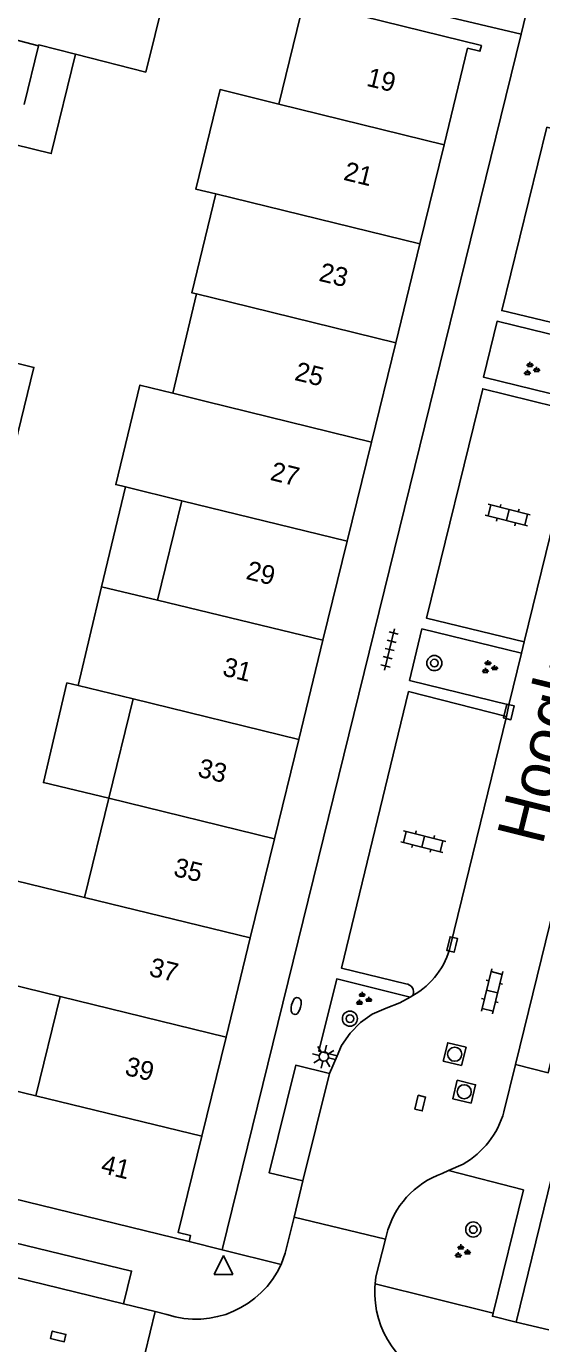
# Model space of a CAD drawing. Extents: x 128000 to 131008, y 398996 to 402500.
# Drawn here: x 128447.5 to 128474.8, y 399403.3 to 399472.9 of the extents above; entities that cross this region are included whole.
import ezdxf

# ---------------------------------------------------------------- set-up
doc = ezdxf.new("R2010")
doc.units = 0
for name, color, linetype in [('gg-anno-huisnummerreeks BGT', 7, 'Continuous'), ('gg-anno-openbare ruimte label', 7, 'Continuous'), ('gg-bbg-bijgebouw', 7, 'Continuous'), ('gg-bbg-gedigitaliseerde bebouwing', 7, 'Continuous'), ('gg-bbg-gedigitaliseerde bijgebouw', 7, 'Continuous'), ('gg-bbg-hoofdgebouw', 7, 'Continuous'), ('gg-bbg-luifel en loopbrug', 7, 'Continuous'), ('gg-bbg-tussenscheiding', 7, 'Continuous'), ('gg-knt-verharding', 7, 'Continuous'), ('gg-knt-verharding nz', 7, 'Continuous'), ('gt-grn-weggrens', 7, 'Continuous'), ('gt-symb-boom', 7, 'Continuous'), ('gt-symb-brandkraan', 7, 'Continuous'), ('gt-symb-groenvak', 7, 'Continuous'), ('gt-symb-klinker verharding', 7, 'Continuous'), ('gt-symb-kolk', 7, 'Continuous'), ('gt-symb-lichtmast', 7, 'Continuous'), ('gt-symb-rioolschacht', 7, 'Continuous'), ('gt-symb-tegel verharding', 7, 'Continuous'), ('gt-symb-waterafsluiter', 7, 'Continuous')]:
    doc.layers.add(name, color=color, linetype=linetype)

# ---------------------------------------------------------------- blocks, each defined once
blk = doc.blocks.new('gt0-BOOM')
at = {"layer": 'gt-symb-boom'}
for radius in [0.4, 0.2]:
    blk.add_circle((0, 0), radius, dxfattribs=at)
blk = doc.blocks.new('gt0-KOLK')
at = {"layer": 'gt-symb-kolk'}
blk.add_lwpolyline([(0, 0), (0.375, 0), (0.375, 0.4), (-0.375, 0.4), (-0.375, 0), (0, 0)], dxfattribs=at)
blk = doc.blocks.new('gt0-RS')
at = {"layer": 'gt-symb-rioolschacht'}
blk.add_lwpolyline([(-0.5, -0.5), (0.5, -0.5), (0.5, 0.5), (-0.5, 0.5)], close=True, dxfattribs=at)
blk.add_circle((0, 0), 0.375, dxfattribs=at)
blk = doc.blocks.new('gt0-GRVAK')
at = {"layer": 'gt-symb-groenvak'}
for p, q in [((-0.11, 0.189), (-0.228, 0.24)), ((-0.182, 0.153), (0.088, 0.153)), ((-0.091, 0.211), (-0.156, 0.322)), ((-0.047, 0.214), (-0.047, 0.393)), ((-0.004, 0.211), (0.061, 0.322)), ((0.015, 0.189), (0.133, 0.24)), ((0.262, -0.052), (0.197, 0.059)), ((0.305, -0.049), (0.305, 0.13)), ((0.349, -0.052), (0.414, 0.059)), ((-0.245, -0.228), (-0.363, -0.177)), ((-0.318, -0.264), (-0.047, -0.264)), ((-0.226, -0.206), (-0.291, -0.095)), ((-0.183, -0.203), (-0.183, -0.024)), ((-0.139, -0.206), (-0.074, -0.095)), ((-0.12, -0.228), (-0.002, -0.177)), ((0.243, -0.074), (0.125, -0.023)), ((0.17, -0.11), (0.441, -0.11)), ((0.368, -0.074), (0.486, -0.023))]:
    blk.add_line(p, q, dxfattribs=at)
blk = doc.blocks.new('gt0-BR')
at = {"layer": 'gt-symb-brandkraan'}
for centre, radius, start, end in [((-0.244, 0), 0.206, 107.56694, 252.43307), ((0.599, -2.664), 3, 106.89205, 107.56694), ((0, -0.691), 0.938, 73.10799, 106.89205), ((-0.599, -2.664), 3, 72.43309, 73.10799), ((0.244, 0), 0.206, 287.56695, 72.43309), ((0.599, 2.664), 3, 252.43307, 253.10797), ((0, 0.691), 0.938, 253.10797, 286.89206), ((-0.599, 2.664), 3, 286.89206, 287.56695)]:
    blk.add_arc(centre, radius, start, end, dxfattribs=at)
blk = doc.blocks.new('gt0-KL1')
at = {"layer": 'gt-symb-klinker verharding'}
for p, q in [((-1.15, 0.3), (1.15, 0.3)), ((-1, -0.3), (-1, 0.3)), ((-0.5, 0.3), (-0.5, 0.45)), ((0, -0.3), (0, 0.3)), ((0.5, 0.3), (0.5, 0.45)), ((1, -0.3), (1, 0.3)), ((-1.15, -0.3), (1.15, -0.3)), ((-0.5, -0.45), (-0.5, -0.3)), ((0.5, -0.45), (0.5, -0.3))]:
    blk.add_line(p, q, dxfattribs=at)
blk = doc.blocks.new('gt0-TEG1')
at = {"layer": 'gt-symb-tegel verharding'}
for p, q in [((-1.125, 0), (1.125, 0)), ((-0.9, -0.25), (-0.9, 0.25)), ((-0.45, -0.25), (-0.45, 0.25)), ((0, -0.25), (0, 0.25)), ((0.45, -0.25), (0.45, 0.25)), ((0.9, -0.25), (0.9, 0.25))]:
    blk.add_line(p, q, dxfattribs=at)
blk = doc.blocks.new('gt0-WAFSL')
at = {"layer": 'gt-symb-waterafsluiter'}
for p, q in [((-0.5, -0.333), (0, 0.667)), ((0, 0.667), (0.5, -0.333)), ((0.5, -0.333), (-0.5, -0.333))]:
    blk.add_line(p, q, dxfattribs=at)
blk = doc.blocks.new('gt0-LMAST')
at = {"layer": 'gt-symb-lichtmast'}
for p, q in [((-0.182, 0.173), (-0.447, 0.438)), ((-0.005, 0.246), (-0.005, 0.621)), ((0.172, 0.173), (0.437, 0.438)), ((-0.255, -0.004), (-0.63, -0.004)), ((-0.182, -0.181), (-0.447, -0.446)), ((-0.005, -0.254), (-0.005, -0.629)), ((0.437, -0.446), (0.172, -0.181)), ((0.245, -0.004), (0.62, -0.004))]:
    blk.add_line(p, q, dxfattribs=at)
blk.add_circle((-0.005, -0.004), 0.25, dxfattribs=at)

msp = doc.modelspace()

# ---------------------------------------------------------------- linework, layer by layer
at = {"layer": 'gg-bbg-bijgebouw'}
msp.add_line((128455.421, 399476.855), (128453.868, 399470.532), dxfattribs=at)
at = {"layer": 'gg-bbg-gedigitaliseerde bebouwing'}
for p, q in [((128460.906, 399468.839), (128462.23, 399474.24)), ((128455.294, 399453.55), (128456.538, 399458.8)), ((128452.792, 399448.592), (128455.765, 399447.865)), ((128454.478, 399442.616), (128455.765, 399447.865)), ((128450.285, 399438.093), (128451.523, 399443.316)), ((128451.523, 399443.316), (128454.478, 399442.616)), ((128453.195, 399437.384), (128450.285, 399438.093)), ((128451.91, 399432.14), (128453.195, 399437.384)), ((128450.622, 399426.888), (128451.91, 399432.14)), ((128448.052, 399416.402), (128449.337, 399421.646))]:
    msp.add_line(p, q, dxfattribs=at)
for points in [[(128460.906, 399468.839), (128457.792, 399469.601), (128456.507, 399464.347), (128457.575, 399464.085)], [(128457.575, 399464.085), (128456.297, 399458.858), (128456.538, 399458.8)], [(128455.294, 399453.55), (128453.553, 399453.976), (128452.268, 399448.72), (128452.792, 399448.592)], [(128450.622, 399426.888), (128446.931, 399427.793), (128445.646, 399422.551), (128449.337, 399421.646)]]:
    msp.add_lwpolyline(points, dxfattribs=at)
at = {"layer": 'gg-bbg-gedigitaliseerde bijgebouw'}
for p, q in [((128447.431, 399468.807), (128448.193, 399471.915)), ((128450.143, 399471.473), (128453.868, 399470.532))]:
    msp.add_line(p, q, dxfattribs=at)
msp.add_lwpolyline([(128448.193, 399471.915), (128448.205, 399471.963), (128450.143, 399471.473)], dxfattribs=at)
at = {"layer": 'gg-bbg-hoofdgebouw'}
for p, q in [((128468.363, 399461.454), (128469.643, 399466.689)), ((128467.083, 399456.218), (128468.363, 399461.454)), ((128465.798, 399450.964), (128467.083, 399456.218)), ((128464.518, 399445.729), (128465.798, 399450.964)), ((128463.236, 399440.484), (128464.518, 399445.729)), ((128461.956, 399435.249), (128463.236, 399440.484)), ((128460.671, 399429.995), (128461.956, 399435.249)), ((128459.389, 399424.75), (128460.671, 399429.995)), ((128458.107, 399419.505), (128459.389, 399424.75)), ((128456.827, 399414.27), (128458.107, 399419.505)), ((128443.524, 399411.79), (128456.15, 399408.7))]:
    msp.add_line(p, q, dxfattribs=at)
for points in [[(128469.643, 399466.689), (128470.89, 399471.79), (128471.54, 399471.63), (128471.62, 399471.94), (128462.23, 399474.24)], [(128448.052, 399416.402), (128444.843, 399417.182), (128443.524, 399411.79)], [(128456.15, 399408.7), (128456.23, 399409.01), (128455.58, 399409.17), (128456.827, 399414.27)]]:
    msp.add_lwpolyline(points, dxfattribs=at)
at = {"layer": 'gg-bbg-luifel en loopbrug'}
msp.add_line((128451.523, 399443.316), (128452.792, 399448.592), dxfattribs=at)
for points in [[(128446.913, 399466.694), (128448.856, 399466.218), (128450.143, 399471.473)], [(128445.247, 399450.43), (128446.751, 399450.062), (128447.941, 399454.918), (128444.249, 399455.823)], [(128450.285, 399438.093), (128449.693, 399438.234), (128448.443, 399432.962), (128451.91, 399432.14)]]:
    msp.add_lwpolyline(points, dxfattribs=at)
at = {"layer": 'gg-bbg-tussenscheiding'}
for p, q in [((128448.193, 399471.915), (128446.085, 399472.456)), ((128460.906, 399468.839), (128469.643, 399466.689)), ((128468.363, 399461.454), (128457.575, 399464.085)), ((128458.338, 399458.363), (128456.538, 399458.8)), ((128458.338, 399458.363), (128467.083, 399456.218)), ((128457.053, 399453.12), (128455.294, 399453.55)), ((128457.053, 399453.12), (128465.798, 399450.964)), ((128455.765, 399447.865), (128464.518, 399445.729)), ((128454.478, 399442.616), (128463.236, 399440.484)), ((128453.195, 399437.384), (128461.956, 399435.249)), ((128451.91, 399432.14), (128460.671, 399429.995)), ((128450.622, 399426.888), (128459.389, 399424.75)), ((128449.337, 399421.646), (128458.107, 399419.505)), ((128448.052, 399416.402), (128456.827, 399414.27))]:
    msp.add_line(p, q, dxfattribs=at)
at = {"layer": 'gg-knt-verharding'}
for p, q in [((128462.455, 399475.196), (128473.72, 399472.54)), ((128473.72, 399472.54), (128457.91, 399408.25)), ((128489.26, 399468.96), (128473.45, 399404.44)), ((128473.885, 399440.401), (128473.732, 399439.801)), ((128473.732, 399439.801), (128473.065, 399437.071)), ((128473.065, 399437.071), (128472.938, 399436.457)), ((128467.989, 399421.702), (128467.846, 399421.622)), ((128463.982, 399418.509), (128463.575, 399417.585)), ((128472.81, 399415.549), (128473.424, 399418.059)), ((128469.549, 399412.299), (128469.877, 399412.444)), ((128469.877, 399412.444), (128470.66, 399412.79)), ((128462.175, 399411.898), (128461.709, 399409.991)), ((128466.535, 399408.818), (128461.709, 399409.991)), ((128466.535, 399408.818), (128466.59, 399409.03)), ((128457.91, 399408.25), (128456.15, 399408.7)), ((128465.979, 399406.272), (128465.998, 399406.455)), ((128465.998, 399406.455), (128472.244, 399404.916)), ((128454.355, 399404.99), (128452.686, 399405.397)), ((128453.179, 399400.148), (128454.355, 399404.99)), ((128454.97, 399404.84), (128454.355, 399404.99)), ((128473.45, 399404.44), (128475.19, 399404.03))]:
    msp.add_line(p, q, dxfattribs=at)
for points in [[(128480.219, 399466.366), (128475.079, 399467.61), (128472.696, 399457.922), (128477.846, 399456.697)], [(128477.702, 399456.078), (128472.45, 399457.359), (128471.735, 399454.398), (128476.978, 399453.108)], [(128476.838, 399452.515), (128471.686, 399453.784), (128468.721, 399441.648), (128473.885, 399440.401)], [(128481.714, 399451.959), (128483.431, 399451.554), (128475.156, 399417.617), (128473.424, 399418.059)], [(128473.732, 399439.801), (128468.469, 399441.085), (128467.816, 399438.365), (128473.065, 399437.071)], [(128472.938, 399436.457), (128467.762, 399437.773), (128464.211, 399423.153), (128467.616, 399422.316)], [(128467.846, 399421.622), (128463.963, 399422.582), (128463.024, 399418.758), (128463.982, 399418.509)], [(128467.846, 399421.622), (128467.309, 399421.323), (128466.581, 399421.037), (128465.845, 399420.717), (128465.213, 399420.274), (128464.67, 399419.719), (128464.214, 399419.062), (128463.982, 399418.509)], [(128463.575, 399417.585), (128461.793, 399418.02), (128460.397, 399412.32), (128462.175, 399411.898)], [(128472.244, 399404.916), (128473.844, 399411.423), (128469.877, 399412.444)], [(128452.686, 399405.397), (128453.107, 399407.134), (128435.667, 399411.367), (128435.253, 399409.648)], [(128461.709, 399409.991), (128461.243, 399408.086), (128461.017, 399407.488)], [(128465.998, 399406.455), (128466.038, 399406.83), (128466.535, 399408.818)]]:
    msp.add_lwpolyline(points, dxfattribs=at)
for centre, radius, start, end in [((128467.608, 399421.891), 0.425, 333.67589, 88.88079), ((128468.301, 399416.846), 4.692, 300.18565, 343.95807), ((128471.11, 399407.912), 4.656, 109.5867, 166.11241), ((128456.519, 399409.532), 4.941, 251.73014, 335.56738), ((128470.99, 399406.025), 5.017, 177.17707, 252.1242)]:
    msp.add_arc(centre, radius, start, end, dxfattribs=at)
at = {"layer": 'gg-knt-verharding nz'}
for p, q in [((128476.838, 399452.515), (128473.885, 399440.401)), ((128473.424, 399418.059), (128481.714, 399451.959)), ((128472.938, 399436.457), (128469.985, 399424.343)), ((128463.575, 399417.585), (128462.175, 399411.898)), ((128452.686, 399405.397), (128435.253, 399409.648))]:
    msp.add_line(p, q, dxfattribs=at)
msp.add_arc((128465.985, 399425.292), 4.111, 299.17874, 346.65916, dxfattribs=at)
at = {"layer": 'gt-grn-weggrens'}
for p, q in [((128474.4, 399475.41), (128473.72, 399472.54)), ((128461.017, 399407.488), (128457.91, 399408.25))]:
    msp.add_line(p, q, dxfattribs=at)
msp.add_lwpolyline([(128473.45, 399404.44), (128472.202, 399404.746), (128472.244, 399404.916)], dxfattribs=at)

# ---------------------------------------------------------------- block references
at = {"layer": 'gt-symb-boom'}
for p in [(128469.128, 399439.282), (128464.66, 399420.48), (128471.187, 399409.33)]:
    msp.add_blockref('gt0-BOOM', p, dxfattribs=at)
at = {"layer": 'gt-symb-brandkraan', "rotation": 76.28353067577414}
msp.add_blockref('gt0-BR', (128461.813, 399421.149), dxfattribs=at)
at = {"layer": 'gt-symb-groenvak'}
for p in [(128474.233, 399454.811), (128472.013, 399439.049), (128465.353, 399421.51), (128470.575, 399408.155)]:
    msp.add_blockref('gt0-GRVAK', p, dxfattribs=at)
at = {"layer": 'gt-symb-klinker verharding'}
for p, rotation in [((128473.012, 399447.105), -14.244742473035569), ((128468.539, 399429.845), -14.244742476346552), ((128472.183, 399421.923), 76.28353067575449)]:
    msp.add_blockref('gt0-KL1', p, dxfattribs=dict(at, rotation=rotation))
at = {"layer": 'gt-symb-kolk'}
for p, rotation in [((128473.265, 399436.649), 76.22785456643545), ((128470.258, 399424.355), 76.22785456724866), ((128468.576, 399415.969), 76.22785456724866), ((128449.181, 399403.487), -13.64723833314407)]:
    msp.add_blockref('gt0-KOLK', p, dxfattribs=dict(at, rotation=rotation))
at = {"layer": 'gt-symb-lichtmast', "rotation": 76.22785456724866}
msp.add_blockref('gt0-LMAST', (128463.278, 399418.48), dxfattribs=at)
at = {"layer": 'gt-symb-rioolschacht'}
for p, rotation in [((128470.205, 399418.6), 76.2835306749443), ((128470.709, 399416.615), 76.28353067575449)]:
    msp.add_blockref('gt0-RS', p, dxfattribs=dict(at, rotation=rotation))
at = {"layer": 'gt-symb-tegel verharding', "rotation": 76.28353067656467}
msp.add_blockref('gt0-TEG1', (128466.761, 399439.999), dxfattribs=at)
at = {"layer": 'gt-symb-waterafsluiter'}
msp.add_blockref('gt0-WAFSL', (128457.975, 399407.29), dxfattribs=at)

# ---------------------------------------------------------------- texts
at = {"layer": 'gg-anno-huisnummerreeks BGT'}
for s, rotation, p in [('19', 346.3, (128465.489, 399469.812)), ('21', 346.2, (128464.273, 399464.842)), ('23', 346.3, (128462.968, 399459.502)), ('25', 346.2, (128461.685, 399454.258)), ('27', 346.2, (128460.393, 399448.975)), ('29', 346.3, (128459.113, 399443.737)), ('31', 346.2, (128457.866, 399438.637)), ('33', 346.2, (128456.558, 399433.289)), ('35', 346.3, (128455.275, 399428.038)), ('37', 346.3, (128453.983, 399422.754)), ('39', 346.2, (128452.703, 399417.519)), ('41', 346.2, (128451.435, 399412.334))]:
    msp.add_text(s, height=1, rotation=rotation, dxfattribs=at).set_placement(p)
at = {"layer": 'gg-anno-openbare ruimte label'}
msp.add_text('Hoogkarspelstraat', height=2.5, rotation=76.1, dxfattribs=at).set_placement((128474.844, 399429.598))

doc.saveas('drawing.dxf')
